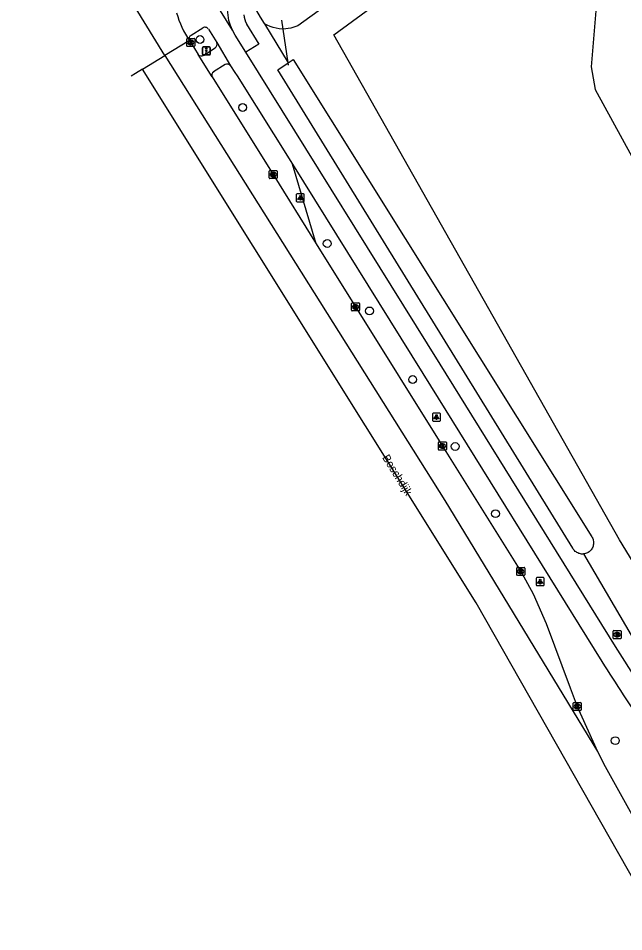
# Model space of a CAD drawing. Extents: x 158838 to 160074, y 386376 to 387776.
# Drawn here: x 159150 to 159225.7, y 386585.2 to 386699.3 of the extents above; entities that cross this region are included whole.
import ezdxf

# ---------------------------------------------------------------- set-up
doc = ezdxf.new("R2010")
doc.units = 0
for name, color, linetype in [('IMGEO_Berm_groen', 7, 'Continuous'), ('IMGEO_Boom', 7, 'Continuous'), ('IMGEO_Brandkraan', 7, 'Continuous'), ('IMGEO_Duiker', 7, 'Continuous'), ('IMGEO_Fietspad_gesloten', 7, 'Continuous'), ('IMGEO_Groenvoorziening', 7, 'Continuous'), ('IMGEO_Kolk', 7, 'Continuous'), ('IMGEO_Lichtpunt', 7, 'Continuous'), ('IMGEO_Loofbos', 7, 'Continuous'), ('IMGEO_Openbare_ruimte_label', 7, 'Continuous'), ('IMGEO_Rijbaan_regionaal_gesloten', 7, 'Continuous'), ('IMGEO_Verkeersregelinstallatiepaal', 7, 'Continuous'), ('IMGEO_Voetpad_open', 7, 'Continuous'), ('IMGEO_Waterloop', 7, 'Continuous')]:
    doc.layers.add(name, color=color, linetype=linetype)

msp = doc.modelspace()

# ---------------------------------------------------------------- linework, layer by layer
at = {"layer": 'IMGEO_Berm_groen'}
for points in [[(159230.17, 386750), (159213.24, 386737.68), (159182.32, 386714.3), (159181.33, 386712.76), (159180.48, 386711.13), (159179.78, 386709.44), (159179.24, 386707.69), (159178.85, 386705.9), (159178.68, 386704.71), (159178.74, 386703.78), (159178.88, 386702.86), (159179.1, 386701.96), (159179.4, 386701.08), (159179.77, 386700.23), (159180.23, 386699.42), (159180.75, 386698.65), (159180.77, 386698.62)], [(159180.77, 386698.62), (159183.75, 386693.73)], [(159187.24, 386671.13), (159184.27, 386681.06)], [(159220.67, 386632.37), (159233.27, 386610.83)]]:
    msp.add_lwpolyline(points, dxfattribs=at)
at = {"layer": 'IMGEO_Boom'}
for centre in [(159172.72, 386696.64), (159178.05, 386688.15), (159188.62, 386671.15), (159193.91, 386662.73), (159199.31, 386654.16), (159204.62, 386645.8), (159209.66, 386637.4), (159224.63, 386609.04)]:
    msp.add_circle(centre, 0.489, dxfattribs=at)
at = {"layer": 'IMGEO_Brandkraan'}
for p, q in [((159224.36, 386621.86), (159224.36, 386622.71)), ((159224.43, 386622.79), (159225.29, 386622.79)), ((159224.85, 386622.56), (159224.87, 386622.56)), ((159224.87, 386622.01), (159224.85, 386622.01)), ((159225.36, 386622.71), (159225.36, 386621.86)), ((159225.29, 386621.78), (159224.43, 386621.78))]:
    msp.add_line(p, q, dxfattribs=at)
for points in [[(159224.36, 386621.86), (159224.36, 386622.71)], [(159224.43, 386622.79), (159225.29, 386622.79)], [(159224.71, 386622.48), (159224.71, 386622.08), (159224.92, 386622.08)], [(159224.94, 386622.48), (159224.71, 386622.48)], [(159224.89, 386622.4), (159224.83, 386622.4), (159224.83, 386622.33)], [(159224.83, 386622.33), (159224.89, 386622.33)], [(159224.9, 386622.25), (159224.83, 386622.25), (159224.83, 386622.17)], [(159224.83, 386622.17), (159224.9, 386622.17)], [(159225.36, 386622.71), (159225.36, 386621.86)], [(159225.29, 386621.78), (159224.43, 386621.78)]]:
    msp.add_lwpolyline(points, dxfattribs=at)
for centre, radius, start, end in [((159224.44, 386622.71), 0.0765, 91.552, 178.448), ((159224.44, 386622.71), 0.0765, 91.552, 178.448), ((159224.89, 386622.37), 0.0379, 267.8285, 90.9355), ((159224.9, 386622.21), 0.0404, 269.8759, 90.5077), ((159224.93, 386622.34), 0.251, 268.6676, 293.5347), ((159224.94, 386622.34), 0.145, 59.4692, 91.5367), ((159224.97, 386622.39), 0.0922, 285.5137, 58.1501), ((159224.97, 386622.2), 0.105, 301.3115, 78.989), ((159225.28, 386622.71), 0.0765, 1.552, 88.448), ((159225.28, 386622.71), 0.0765, 1.552, 88.448), ((159224.44, 386621.86), 0.0765, 181.552, 268.448), ((159224.44, 386621.86), 0.0765, 181.552, 268.448), ((159225.28, 386621.86), 0.0765, 271.552, 358.448), ((159225.28, 386621.86), 0.0765, 271.552, 358.448)]:
    msp.add_arc(centre, radius, start, end, dxfattribs=at)
for centre, major_axis, ratio, start_param, end_param in [((159224.85, 386622.28), (-0.387, 0.002), 0.722429, 4.712389, 7.853982), ((159224.87, 386622.28), (-0.39, 0.002), 0.717154, 1.570796, 4.712389)]:
    msp.add_ellipse(centre, major_axis=major_axis, ratio=ratio, start_param=start_param, end_param=end_param, dxfattribs=at)
at = {"layer": 'IMGEO_Duiker'}
msp.add_lwpolyline([(159183.79, 386693.45), (159183.75, 386693.73), (159183.12, 386697.95), (159182.95, 386699.07)], dxfattribs=at)
at = {"layer": 'IMGEO_Fietspad_gesloten'}
for points in [[(159176.79, 386697.79), (159176.53, 386698.39), (159176.33, 386699.02), (159176.08, 386701.01), (159176.06, 386702.27), (159176.17, 386704.17), (159176.45, 386706.06), (159176.9, 386707.91)], [(159176.79, 386697.79), (159172.49, 386704.75)], [(159171.61, 386697.18), (159173.08, 386698.09)], [(159173.76, 386697.92), (159174.8, 386696.25)], [(159178.43, 386695.06), (159177.1, 386697.2), (159176.79, 386697.79)], [(159174.8, 386696.25), (159176.52, 386693.36)], [(159231.87, 386609.9), (159227.51, 386616.35), (159224.68, 386620.8), (159202.74, 386656.08), (159178.43, 386695.06)], [(159176.52, 386693.36), (159177.08, 386692.5), (159177.38, 386692.11), (159184.27, 386681.06)], [(159184.27, 386681.06), (159200.59, 386654.91), (159222.97, 386618.93)]]:
    msp.add_lwpolyline(points, dxfattribs=at)
for centre, radius, start, end in [((159173.34, 386697.7), 0.472, 27.7453, 123.227), ((159171.83, 386696.75), 0.479, 117.7459, 211.3989), ((159373.54, 386711.75), 176.88, 211.6522, 214.8351)]:
    msp.add_arc(centre, radius, start, end, dxfattribs=at)
at = {"layer": 'IMGEO_Groenvoorziening'}
msp.add_lwpolyline([(159244.86, 386743.86), (159214.31, 386719.39), (159205.17, 386712.99), (159188.25, 386700.73), (159184.96, 386698.35), (159184.06, 386698.05), (159183.12, 386697.95), (159183.02, 386697.95), (159182.62, 386697.98), (159182.23, 386698.04), (159181.85, 386698.14), (159181.48, 386698.26), (159181.11, 386698.43), (159180.77, 386698.62)], dxfattribs=at)
at = {"layer": 'IMGEO_Kolk'}
for p, q in [((159171.06, 386695.85), (159171.06, 386696.7)), ((159171.13, 386696.78), (159171.98, 386696.78)), ((159171.55, 386696.55), (159171.57, 386696.55)), ((159172.06, 386696.7), (159172.06, 386695.85)), ((159171.98, 386695.77), (159171.13, 386695.77)), ((159171.57, 386696), (159171.54, 386696)), ((159181.36, 386679.34), (159181.36, 386680.19)), ((159181.43, 386680.27), (159182.29, 386680.27)), ((159182.36, 386680.19), (159182.36, 386679.34)), ((159182.29, 386679.27), (159181.43, 386679.27)), ((159181.85, 386680.05), (159181.87, 386680.05)), ((159181.87, 386679.49), (159181.85, 386679.49)), ((159191.66, 386662.81), (159191.66, 386663.66)), ((159191.74, 386663.74), (159192.59, 386663.74)), ((159192.15, 386663.51), (159192.18, 386663.51)), ((159192.66, 386663.66), (159192.66, 386662.81)), ((159192.59, 386662.73), (159191.74, 386662.73)), ((159192.17, 386662.96), (159192.15, 386662.96)), ((159202.52, 386645.43), (159202.52, 386646.28)), ((159202.59, 386646.36), (159203.44, 386646.36)), ((159203.01, 386646.13), (159203.03, 386646.13)), ((159203.52, 386646.28), (159203.52, 386645.43)), ((159203.44, 386645.35), (159202.59, 386645.35)), ((159203.03, 386645.58), (159203, 386645.58)), ((159212.32, 386629.76), (159212.32, 386630.61)), ((159212.39, 386630.69), (159213.24, 386630.69)), ((159212.8, 386630.46), (159212.83, 386630.46)), ((159213.32, 386630.61), (159213.32, 386629.76)), ((159213.24, 386629.68), (159212.39, 386629.68)), ((159212.83, 386629.91), (159212.8, 386629.91)), ((159219.38, 386612.88), (159219.38, 386613.74)), ((159219.45, 386613.81), (159220.31, 386613.81)), ((159220.31, 386612.81), (159219.45, 386612.81)), ((159219.89, 386613.03), (159219.86, 386613.03)), ((159219.87, 386613.59), (159219.89, 386613.59)), ((159220.38, 386613.74), (159220.38, 386612.88))]:
    msp.add_line(p, q, dxfattribs=at)
for points in [[(159171.06, 386695.85), (159171.06, 386696.7)], [(159171.13, 386696.78), (159171.98, 386696.78)], [(159171.38, 386696.47), (159171.5, 386696.47), (159171.5, 386696.32), (159171.63, 386696.47), (159171.8, 386696.47), (159171.65, 386696.32), (159171.8, 386696.07), (159171.65, 386696.07), (159171.57, 386696.24), (159171.5, 386696.17), (159171.5, 386696.07), (159171.38, 386696.07), (159171.38, 386696.47)], [(159172.06, 386696.7), (159172.06, 386695.85)], [(159171.98, 386695.77), (159171.13, 386695.77)], [(159181.36, 386679.34), (159181.36, 386680.19)], [(159181.43, 386680.27), (159182.29, 386680.27)], [(159182.36, 386680.19), (159182.36, 386679.34)], [(159182.29, 386679.27), (159181.43, 386679.27)], [(159181.68, 386679.97), (159181.8, 386679.97), (159181.8, 386679.81), (159181.93, 386679.97), (159182.1, 386679.97), (159181.95, 386679.82), (159182.1, 386679.57), (159181.95, 386679.57), (159181.87, 386679.73), (159181.8, 386679.66), (159181.8, 386679.57), (159181.68, 386679.57), (159181.68, 386679.97)], [(159191.66, 386662.81), (159191.66, 386663.66)], [(159191.74, 386663.74), (159192.59, 386663.74)], [(159191.98, 386663.43), (159192.11, 386663.43), (159192.11, 386663.28), (159192.24, 386663.43), (159192.4, 386663.43), (159192.26, 386663.28), (159192.41, 386663.03), (159192.26, 386663.03), (159192.17, 386663.2), (159192.11, 386663.13), (159192.11, 386663.03), (159191.98, 386663.03), (159191.98, 386663.43)], [(159192.66, 386663.66), (159192.66, 386662.81)], [(159192.59, 386662.73), (159191.74, 386662.73)], [(159202.52, 386645.43), (159202.52, 386646.28)], [(159202.59, 386646.36), (159203.44, 386646.36)], [(159202.84, 386646.05), (159202.96, 386646.05), (159202.96, 386645.9), (159203.09, 386646.05), (159203.26, 386646.05), (159203.11, 386645.9), (159203.26, 386645.65), (159203.11, 386645.65), (159203.03, 386645.82), (159202.96, 386645.75), (159202.96, 386645.65), (159202.84, 386645.65), (159202.84, 386646.05)], [(159203.52, 386646.28), (159203.52, 386645.43)], [(159203.44, 386645.35), (159202.59, 386645.35)], [(159212.32, 386629.76), (159212.32, 386630.61)], [(159212.39, 386630.69), (159213.24, 386630.69)], [(159212.64, 386630.38), (159212.76, 386630.38), (159212.76, 386630.23), (159212.89, 386630.38), (159213.05, 386630.38), (159212.91, 386630.23), (159213.06, 386629.98), (159212.91, 386629.98), (159212.82, 386630.15), (159212.76, 386630.08), (159212.76, 386629.98), (159212.64, 386629.98), (159212.64, 386630.38)], [(159213.32, 386630.61), (159213.32, 386629.76)], [(159213.24, 386629.68), (159212.39, 386629.68)], [(159219.38, 386612.88), (159219.38, 386613.74)], [(159219.45, 386613.81), (159220.31, 386613.81)], [(159220.31, 386612.81), (159219.45, 386612.81)], [(159219.7, 386613.51), (159219.82, 386613.51), (159219.82, 386613.36), (159219.95, 386613.51), (159220.12, 386613.51), (159219.97, 386613.36), (159220.12, 386613.11), (159219.97, 386613.11), (159219.89, 386613.27), (159219.82, 386613.21), (159219.82, 386613.11), (159219.7, 386613.11), (159219.7, 386613.51)], [(159220.38, 386613.74), (159220.38, 386612.88)]]:
    msp.add_lwpolyline(points, dxfattribs=at)
for centre, start, end in [((159171.13, 386696.7), 91.552, 178.448), ((159171.13, 386696.7), 91.552, 178.448), ((159171.98, 386696.7), 1.552, 88.448), ((159171.98, 386696.7), 1.552, 88.448), ((159171.13, 386695.85), 181.552, 268.448), ((159171.13, 386695.85), 181.552, 268.448), ((159171.98, 386695.85), 271.552, 358.448), ((159171.98, 386695.85), 271.552, 358.448), ((159181.44, 386680.19), 91.552, 178.448), ((159181.44, 386680.19), 91.552, 178.448), ((159182.28, 386680.19), 1.552, 88.448), ((159182.28, 386680.19), 1.552, 88.448), ((159181.44, 386679.34), 181.552, 268.448), ((159181.44, 386679.34), 181.552, 268.448), ((159182.28, 386679.34), 271.552, 358.448), ((159182.28, 386679.34), 271.552, 358.448), ((159191.74, 386663.66), 91.552, 178.448), ((159191.74, 386663.66), 91.552, 178.448), ((159192.59, 386663.66), 1.552, 88.448), ((159192.59, 386663.66), 1.552, 88.448), ((159191.74, 386662.81), 181.552, 268.448), ((159191.74, 386662.81), 181.552, 268.448), ((159192.59, 386662.81), 271.552, 358.448), ((159192.59, 386662.81), 271.552, 358.448), ((159202.59, 386646.28), 91.552, 178.448), ((159202.59, 386646.28), 91.552, 178.448), ((159203.44, 386646.28), 1.552, 88.448), ((159203.44, 386646.28), 1.552, 88.448), ((159202.59, 386645.43), 181.552, 268.448), ((159202.59, 386645.43), 181.552, 268.448), ((159203.44, 386645.43), 271.552, 358.448), ((159203.44, 386645.43), 271.552, 358.448), ((159212.39, 386630.61), 91.552, 178.448), ((159212.39, 386630.61), 91.552, 178.448), ((159213.24, 386630.61), 1.552, 88.448), ((159213.24, 386630.61), 1.552, 88.448), ((159212.39, 386629.76), 181.552, 268.448), ((159212.39, 386629.76), 181.552, 268.448), ((159213.24, 386629.76), 271.552, 358.448), ((159213.24, 386629.76), 271.552, 358.448), ((159219.46, 386613.73), 91.552, 178.448), ((159219.46, 386613.73), 91.552, 178.448), ((159219.46, 386612.89), 181.552, 268.448), ((159219.46, 386612.89), 181.552, 268.448), ((159220.3, 386613.73), 1.552, 88.448), ((159220.3, 386613.73), 1.552, 88.448), ((159220.3, 386612.89), 271.552, 358.448), ((159220.3, 386612.89), 271.552, 358.448)]:
    msp.add_arc(centre, 0.0765, start, end, dxfattribs=at)
for centre, major_axis, ratio, start_param, end_param in [((159171.54, 386696.27), (-0.387, 0.002), 0.722429, 4.712389, 7.853982), ((159171.57, 386696.27), (-0.39, 0.002), 0.717154, 1.570796, 4.712389), ((159181.85, 386679.77), (-0.387, 0.002), 0.722429, 4.712389, 7.853982), ((159181.87, 386679.77), (-0.39, 0.002), 0.717154, 1.570796, 4.712389), ((159192.15, 386663.23), (-0.387, 0.002), 0.722429, 4.712389, 7.853982), ((159192.17, 386663.23), (-0.39, 0.002), 0.717154, 1.570796, 4.712389), ((159203, 386645.85), (-0.387, 0.002), 0.722429, 4.712389, 7.853982), ((159203.03, 386645.85), (-0.39, 0.002), 0.717154, 1.570796, 4.712389), ((159212.8, 386630.18), (-0.387, 0.002), 0.722429, 4.712389, 7.853982), ((159212.83, 386630.18), (-0.39, 0.002), 0.717154, 1.570796, 4.712389), ((159219.87, 386613.31), (-0.387, 0.002), 0.722429, 4.712389, 7.853982), ((159219.89, 386613.31), (-0.39, 0.002), 0.717154, 1.570796, 4.712389)]:
    msp.add_ellipse(centre, major_axis=major_axis, ratio=ratio, start_param=start_param, end_param=end_param, dxfattribs=at)
at = {"layer": 'IMGEO_Lichtpunt'}
for p, q in [((159184.75, 386677.26), (159184.75, 386676.45)), ((159184.75, 386677.26), (159184.75, 386676.45)), ((159185.66, 386677.35), (159184.85, 386677.35)), ((159185.66, 386677.35), (159184.85, 386677.35)), ((159185.75, 386676.45), (159185.75, 386677.26)), ((159185.75, 386676.45), (159185.75, 386677.26)), ((159184.85, 386676.35), (159185.66, 386676.35)), ((159184.85, 386676.35), (159185.66, 386676.35)), ((159201.78, 386649.86), (159201.78, 386649.05)), ((159201.78, 386649.86), (159201.78, 386649.05)), ((159202.69, 386649.96), (159201.88, 386649.96)), ((159202.69, 386649.96), (159201.88, 386649.96)), ((159202.78, 386649.05), (159202.78, 386649.86)), ((159202.78, 386649.05), (159202.78, 386649.86)), ((159201.88, 386648.96), (159202.69, 386648.96)), ((159201.88, 386648.96), (159202.69, 386648.96)), ((159214.74, 386629.32), (159214.74, 386628.51)), ((159214.74, 386629.32), (159214.74, 386628.51)), ((159215.65, 386629.41), (159214.84, 386629.41)), ((159215.65, 386629.41), (159214.84, 386629.41)), ((159215.74, 386628.51), (159215.74, 386629.32)), ((159215.74, 386628.51), (159215.74, 386629.32)), ((159214.84, 386628.41), (159215.65, 386628.41)), ((159214.84, 386628.41), (159215.65, 386628.41))]:
    msp.add_line(p, q, dxfattribs=at)
for points in [[(159185.13, 386676.92), (159185.17, 386676.89), (159184.98, 386676.63), (159184.94, 386676.66), (159185.13, 386676.92)], [(159185.23, 386676.87), (159185.28, 386676.87), (159185.28, 386676.55), (159185.23, 386676.55), (159185.23, 386676.87)], [(159185.34, 386676.89), (159185.38, 386676.92), (159185.57, 386676.66), (159185.53, 386676.63), (159185.34, 386676.89)], [(159202.16, 386649.52), (159202.2, 386649.5), (159202.01, 386649.23), (159201.97, 386649.26), (159202.16, 386649.52)], [(159202.26, 386649.48), (159202.31, 386649.48), (159202.31, 386649.15), (159202.26, 386649.15), (159202.26, 386649.48)], [(159202.37, 386649.5), (159202.41, 386649.52), (159202.59, 386649.26), (159202.56, 386649.23), (159202.37, 386649.5)], [(159215.12, 386628.98), (159215.16, 386628.95), (159214.97, 386628.69), (159214.93, 386628.72), (159215.12, 386628.98)], [(159215.22, 386628.93), (159215.27, 386628.93), (159215.27, 386628.61), (159215.22, 386628.61), (159215.22, 386628.93)], [(159215.33, 386628.95), (159215.37, 386628.98), (159215.55, 386628.72), (159215.52, 386628.69), (159215.33, 386628.95)]]:
    msp.add_lwpolyline(points, dxfattribs=at)
for centre in [(159185.25, 386677.05), (159202.28, 386649.66), (159215.24, 386629.11)]:
    msp.add_circle(centre, 0.0994, dxfattribs=at)
for centre, start, end in [((159184.85, 386677.26), 90, 180), ((159184.85, 386677.26), 90, 180), ((159185.66, 386677.26), 0, 90), ((159185.66, 386677.26), 0, 90), ((159184.85, 386676.45), 180, 270), ((159184.85, 386676.45), 180, 270), ((159185.66, 386676.45), 270, 0), ((159185.66, 386676.45), 270, 360), ((159201.88, 386649.86), 90, 180), ((159201.88, 386649.86), 90, 180), ((159202.69, 386649.86), 0, 90), ((159202.69, 386649.86), 0, 90), ((159201.88, 386649.05), 180, 270), ((159201.88, 386649.05), 180, 270), ((159202.69, 386649.05), 270, 0), ((159202.69, 386649.05), 270, 360), ((159214.84, 386629.32), 90, 180), ((159214.84, 386629.32), 90, 180), ((159215.65, 386629.32), 0, 90), ((159215.65, 386629.32), 0, 90), ((159214.84, 386628.51), 180, 270), ((159214.84, 386628.51), 180, 270), ((159215.65, 386628.51), 270, 0), ((159215.65, 386628.51), 270, 360)]:
    msp.add_arc(centre, 0.0946, start, end, dxfattribs=at)
at = {"layer": 'IMGEO_Loofbos'}
msp.add_lwpolyline([(159189.43, 386697.22), (159213.55, 386714.89), (159236.72, 386731.56), (159235.97, 386725.74), (159223.31, 386713.76), (159221.6, 386693.24), (159222.11, 386690.41), (159249.82, 386639.78), (159265.31, 386620.12), (159242.05, 386606.57), (159225.17, 386634.11), (159189.43, 386697.22)], dxfattribs=at)
at = {"layer": 'IMGEO_Rijbaan_regionaal_gesloten'}
for points in [[(159168.34, 386694.63), (159149.99, 386724.55)], [(159171.42, 386696.5), (159168.34, 386694.63)], [(159171.42, 386696.5), (159171.56, 386696.27), (159172.48, 386694.79)], [(159165.54, 386692.92), (159168.34, 386694.63)], [(159168.34, 386694.63), (159203.34, 386639.04), (159222.4, 386607.67)], [(159174.25, 386691.96), (159172.48, 386694.79)], [(159165.54, 386692.92), (159164.67, 386692.39), (159164.11, 386692.05)], [(159230.61, 386585.17), (159207.25, 386626.28), (159165.54, 386692.92)], [(159174.25, 386691.96), (159181.86, 386679.77), (159187.24, 386671.13)], [(159187.24, 386671.13), (159192.16, 386663.23), (159203.02, 386645.85), (159212.82, 386630.18), (159212.95, 386629.98), (159214.36, 386627.37), (159216.01, 386623.67), (159219.01, 386615.65), (159219.88, 386613.31), (159222.4, 386607.67)], [(159222.4, 386607.67), (159223.38, 386605.79), (159226.91, 386599.43), (159233.96, 386587.19)]]:
    msp.add_lwpolyline(points, dxfattribs=at)
msp.add_arc((159181.48, 386703.34), 12.17, 196.0279, 214.1933, dxfattribs=at)
at = {"layer": 'IMGEO_Verkeersregelinstallatiepaal'}
for p, q in [((159173.01, 386694.81), (159173.01, 386695.61)), ((159173.01, 386695.61), (159173.01, 386694.81)), ((159173.11, 386695.71), (159173.9, 386695.71)), ((159173.9, 386695.71), (159173.11, 386695.71)), ((159174, 386695.61), (159174, 386694.81)), ((159174, 386694.81), (159174, 386695.61)), ((159173.9, 386694.71), (159173.11, 386694.71)), ((159173.11, 386694.71), (159173.9, 386694.71))]:
    msp.add_line(p, q, dxfattribs=at)
for centre in [(159173.5, 386695.5), (159173.5, 386695.21), (159173.5, 386694.92)]:
    msp.add_circle(centre, 0.085, dxfattribs=at)
for centre, start, end in [((159173.11, 386695.61), 90, 180), ((159173.11, 386695.61), 90, 180), ((159173.9, 386695.61), 0, 90), ((159173.9, 386695.61), 360, 90), ((159173.11, 386694.81), 180, 270), ((159173.11, 386694.81), 180, 270), ((159173.9, 386694.81), 270, 0), ((159173.9, 386694.81), 270, 0)]:
    msp.add_arc(centre, 0.1, start, end, dxfattribs=at)
at = {"layer": 'IMGEO_Voetpad_open'}
for points in [[(159178.55, 386698.55), (159180.09, 386696.05), (159178.43, 386695.06)], [(159173.16, 386694.66), (159174.61, 386695.6)], [(159175.86, 386693.51), (159174.42, 386692.6)]]:
    msp.add_lwpolyline(points, dxfattribs=at)
for centre, radius, start, end in [((159181.84, 386700.26), 3.7, 188.2118, 207.3627), ((159174.38, 386696.02), 0.477, 298.8884, 27.9753), ((159172.89, 386695.1), 0.513, 217.4708, 302.5994), ((159176.11, 386693.1), 0.481, 32.514, 121.3948), ((159174.68, 386692.18), 0.484, 121.667, 207.8227)]:
    msp.add_arc(centre, radius, start, end, dxfattribs=at)
at = {"layer": 'IMGEO_Waterloop'}
for points in [[(159183.75, 386693.73), (159184.38, 386694.15), (159221.7, 386634.52), (159221.76, 386634.41), (159221.81, 386634.3), (159221.86, 386634.18), (159221.89, 386634.07), (159221.91, 386633.94), (159221.93, 386633.82), (159221.93, 386633.69), (159221.92, 386633.57), (159221.89, 386633.45), (159221.86, 386633.33), (159221.82, 386633.21), (159221.76, 386633.1), (159221.7, 386632.99), (159221.63, 386632.89), (159221.55, 386632.8), (159221.46, 386632.71), (159221.36, 386632.63), (159221.26, 386632.56), (159221.15, 386632.5), (159221.03, 386632.45), (159220.92, 386632.41), (159220.79, 386632.38), (159220.67, 386632.37)], [(159220.67, 386632.37), (159220.55, 386632.36), (159220.42, 386632.36), (159220.3, 386632.38), (159220.18, 386632.41), (159220.06, 386632.44), (159219.94, 386632.49), (159219.83, 386632.55), (159219.73, 386632.62), (159219.63, 386632.69), (159219.54, 386632.78), (159219.46, 386632.87), (159219.38, 386632.97), (159219.32, 386633.08), (159182.46, 386692.86), (159183.75, 386693.73)]]:
    msp.add_lwpolyline(points, dxfattribs=at)

# ---------------------------------------------------------------- texts
at = {"layer": 'IMGEO_Openbare_ruimte_label'}
msp.add_text('Boschdijk', height=1, rotation=302.0054, dxfattribs=at).set_placement((159195.46, 386644.4))

doc.saveas('drawing.dxf')
